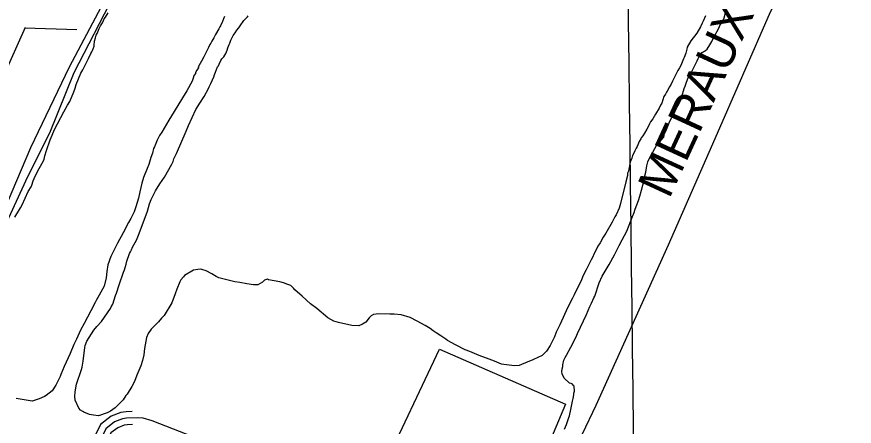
# Model space of a CAD drawing. Extents: x 3704301 to 3742427, y 506229 to 532009.
# Drawn here: x 3722788 to 3724729, y 527660 to 528609 of the extents above; entities that cross this region are included whole.
import ezdxf

# ---------------------------------------------------------------- set-up
doc = ezdxf.new("R2010")
doc.units = 0
for name, color, linetype in [('V-GRID-MAJR', 7, 'Continuous'), ('V-RIVR-IDEN', 7, 'Continuous'), ('V-ROAD-CNTR', 7, 'Continuous'), ('V-SITE-OTLN', 7, 'Continuous'), ('V-SITE-VEGE', 7, 'Continuous'), ('V-TOPO-SHOR', 7, 'Continuous'), ('V-WETL-SWMP', 7, 'Continuous')]:
    doc.layers.add(name, color=color, linetype=linetype)

msp = doc.modelspace()

# ---------------------------------------------------------------- linework, layer by layer
at = {"layer": 'V-GRID-MAJR'}
msp.add_spline([(3724411.217, 511839.73000000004), (3724337.211, 517896.76900000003), (3724263.162, 523957.275), (3724189.114, 530017.796), (3724189.072, 530021.25)], degree=3, dxfattribs=at)
at = {"layer": 'V-ROAD-CNTR'}
for points in [[(3722807.8174844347, 528583.9153187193), (3722772.3506029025, 528504.9300287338), (3722733.197453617, 528418.1269234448), (3722694.397025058, 528333.3525161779), (3722652.090042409, 528242.3282202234), (3722609.6757530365, 528148.7979150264), (3722566.268194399, 528056.4444091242), (3722528.755820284, 527975.521444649), (3722513.737382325, 527947.3784890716), (3722492.3709708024, 527913.2690329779), (3722445.8331946, 527847.5408325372), (3722431.8343578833, 527823.7526664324), (3722418.114576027, 527795.3886754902), (3722406.1814088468, 527767.679490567), (3722381.098107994, 527713.9490917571), (3722376.535599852, 527704.4640947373)], [(3722807.4825427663, 528583.4578245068), (3722927.5531755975, 528579.2541841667)], [(3723055.9119754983, 527694.0063854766), (3723041.6728776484, 527693.7015863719), (3723029.2279025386, 527691.914589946), (3723007.459946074, 527683.1796074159), (3722982.56699586, 527664.330645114), (3722945.360070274, 527588.380797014), (3722876.2512084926, 527426.7411202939), (3722838.1652846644, 527351.0382716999), (3722746.7774674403, 527163.80864616), (3722683.951593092, 527028.6489164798), (3722587.7247855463, 526824.707324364), (3722412.2591364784, 526431.994109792), (3722285.964389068, 526168.5496366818), (3722216.4665280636, 526028.0639176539), (3722173.7966134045, 525906.1521614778)], [(3723703.4885540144, 527530.455912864), (3723659.6556416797, 527480.804012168), (3723638.346684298, 527472.2300293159), (3723615.4217301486, 527472.217029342), (3723569.921821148, 527489.393994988), (3723345.71626956, 527577.4968187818), (3723102.2577564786, 527672.5906285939), (3723081.114798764, 527678.5866166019), (3723067.4888260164, 527679.250615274), (3723042.903875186, 527678.7246163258), (3723033.142894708, 527677.3226191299), (3723014.91193117, 527670.00763376), (3722994.4669720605, 527654.526664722), (3722959.000042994, 527582.1288095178), (3722889.8601812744, 527420.4161329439), (3722851.605257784, 527344.377285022), (3722760.3194403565, 527157.3566590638), (3722697.5355659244, 527022.286929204), (3722601.356758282, 526818.4463368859), (3722425.872109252, 526425.6911223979), (3722299.450362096, 526161.9816498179), (3722230.3195003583, 526022.238929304), (3722187.954585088, 525901.197171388)], [(3723056.277553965, 527664.0072958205), (3723044.1348727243, 527663.7476462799), (3723037.057886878, 527662.730648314), (3723022.3639162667, 527656.8356601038), (3723006.3669482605, 527644.72268433), (3722972.6400157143, 527575.876822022), (3722903.469154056, 527414.0911455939), (3722896.514167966, 527400.2671732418)]]:
    msp.add_lwpolyline(points, dxfattribs=at)
at = {"layer": 'V-SITE-OTLN'}
msp.add_lwpolyline([(3723937.693, 527420.694), (3723635.9, 527559.414), (3723768.036, 527838.487), (3724060.041, 527711.1900000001), (3723937.693, 527420.694)], dxfattribs=at)
at = {"layer": 'V-SITE-VEGE'}
for p, q in [((3723306.4590000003, 528588.09), (3723314.907, 528600.225)), ((3723314.907, 528600.225), (3723316.504, 528601.888)), ((3723316.504, 528601.888), (3723322.879, 528609.086)), ((3723322.879, 528609.086), (3723325.007, 528611.304)), ((3724376.702, 528594.339), (3724373.077, 528585.5650000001)), ((3724379.318, 528599.287), (3724376.702, 528594.339)), ((3724384.505, 528611.352), (3724379.318, 528599.287)), ((3723294.285, 528572.0749999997), (3723298.508, 528578.1410000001)), ((3723298.508, 528578.1410000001), (3723303.288, 528583.6769999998)), ((3723303.288, 528583.6769999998), (3723306.4590000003, 528588.09)), ((3724373.077, 528585.5650000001), (3724364.674, 528571.26)), ((3723282.282, 528547.911), (3723284.309, 528555.019)), ((3723284.309, 528555.019), (3723290.073, 528565.466)), ((3723290.073, 528565.466), (3723294.285, 528572.0749999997)), ((3724350.361, 528553.571), (3724341.968, 528538.721)), ((3724364.674, 528571.26), (3724350.361, 528553.571)), ((3723276.083, 528532.018), (3723277.612, 528536.942)), ((3723277.612, 528536.942), (3723280.715, 528544.615)), ((3723280.715, 528544.615), (3723282.282, 528547.911)), ((3724341.968, 528538.721), (3724340.981, 528533.806)), ((3723263.455, 528511.645), (3723268.245, 528516.636)), ((3723268.245, 528516.636), (3723270.883, 528520.4940000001)), ((3723270.883, 528520.4940000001), (3723272.98, 528524.3420000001)), ((3723272.98, 528524.3420000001), (3723274.543, 528527.637)), ((3723274.543, 528527.637), (3723276.083, 528532.018)), ((3724338.986, 528525.067), (3724334.852, 528514.653)), ((3724340.981, 528533.806), (3724338.986, 528525.067)), ((3723253.9990000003, 528492.996), (3723255.596, 528495.732)), ((3723255.596, 528495.732), (3723257.18, 528499.555)), ((3723257.18, 528499.555), (3723261.36, 528507.794)), ((3723261.36, 528507.794), (3723263.455, 528511.645)), ((3724327.6240000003, 528496.023), (3724323.934, 528490.509)), ((3724333.832, 528511.37), (3724327.6240000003, 528496.023)), ((3724334.852, 528514.653), (3724333.832, 528511.37)), ((3723246.088, 528473.331), (3723248.711, 528480.9720000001)), ((3723248.711, 528480.9720000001), (3723253.9990000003, 528492.996)), ((3724320.251, 528484.455), (3724310.853, 528465.78)), ((3724323.934, 528490.509), (3724320.251, 528484.455)), ((3723238.162, 528454.753), (3723245.569, 528471.15)), ((3723245.569, 528471.15), (3723246.088, 528473.331)), ((3724307.713, 528459.734), (3724304.59, 528453.148)), ((3724310.853, 528465.78), (3724307.713, 528459.734)), ((3723222.773, 528424.127), (3723232.8740000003, 528442.731)), ((3723232.8740000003, 528442.731), (3723234.451, 528447.098)), ((3723234.451, 528447.098), (3723238.162, 528454.753)), ((3724300.918, 528446.549), (3724295.686, 528436.655)), ((3724304.59, 528453.148), (3724300.918, 528446.549)), ((3723212.634, 528408.784), (3723222.773, 528424.127)), ((3724288.335, 528423.998), (3724283.213, 528408.675)), ((3724292.0160000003, 528430.056), (3724288.335, 528423.998)), ((3724294.1, 528434.447), (3724292.0160000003, 528430.056)), ((3724295.686, 528436.655), (3724294.1, 528434.447)), ((3723203.5670000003, 528394.54), (3723212.634, 528408.784)), ((3724280.588, 528404.272), (3724276.9280000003, 528397.133)), ((3724283.213, 528408.675), (3724280.588, 528404.272)), ((3723194.562, 528375.408), (3723203.5670000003, 528394.54)), ((3724268.515, 528383.3659999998), (3724262.75, 528372.9189999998)), ((3724276.9280000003, 528397.133), (3724268.515, 528383.3659999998)), ((3723186.628, 528357.373), (3723194.562, 528375.408)), ((3724254.844, 528360.797), (3724252.772, 528355.861)), ((3724257.46, 528365.743), (3724254.844, 528360.797)), ((3724262.75, 528372.9189999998), (3724257.46, 528365.743)), ((3723158.6180000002, 528292.349), (3723181.361, 528343.721)), ((3723181.361, 528343.721), (3723186.628, 528357.373)), ((3724248.569, 528348.71), (3724243.324, 528339.3589999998)), ((3724252.772, 528355.861), (3724248.569, 528348.71)), ((3724234.356, 528326.131), (3724230.676, 528320.073)), ((3724235.399, 528328.324), (3724234.356, 528326.131)), ((3724239.644, 528333.305), (3724235.399, 528328.324)), ((3724243.324, 528339.3589999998), (3724239.644, 528333.305)), ((3724223.926, 528304.7129999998), (3724220.798, 528298.1240000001)), ((3724226.021, 528308.561), (3724223.926, 528304.7129999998)), ((3724230.676, 528320.073), (3724226.021, 528308.561)), ((3723152.793, 528279.776), (3723158.6180000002, 528292.349)), ((3724215.576, 528287.692), (3724213.536, 528281.1240000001)), ((3724218.181, 528293.1779999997), (3724215.576, 528287.692)), ((3724220.798, 528298.1240000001), (3724218.181, 528293.1779999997)), ((3723130.478, 528237.6529999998), (3723147.509, 528267.212)), ((3723147.509, 528267.212), (3723150.6920000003, 528273.7710000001)), ((3723150.6920000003, 528273.7710000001), (3723152.793, 528279.776)), ((3724208.4390000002, 528264.709), (3724207.9960000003, 528259.806)), ((3724209.4590000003, 528267.9919999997), (3724208.4390000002, 528264.709)), ((3724209.911, 528272.35), (3724209.4590000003, 528267.9919999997)), ((3724213.536, 528281.1240000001), (3724209.911, 528272.35)), ((3724205.989, 528251.612), (3724203.859, 528246.435)), ((3724203.859, 528246.435), (3724203.927, 528240.9990000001)), ((3724207.9960000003, 528259.806), (3724205.989, 528251.612)), ((3723119.802, 528221.758), (3723130.478, 528237.6529999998)), ((3724199.751, 528226.817), (3724187.3200000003, 528176.659)), ((3724203.927, 528240.9990000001), (3724199.751, 528226.817)), ((3723100.133, 528185.642), (3723110.219, 528205.336)), ((3723110.219, 528205.336), (3723119.802, 528221.758)), ((3723095.906, 528175.81), (3723100.133, 528185.642)), ((3723091.2260000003, 528158.356), (3723095.906, 528175.81)), ((3724184.735, 528165.758), (3724177.313, 528150.447)), ((3724187.3200000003, 528176.659), (3724184.735, 528165.758)), ((3723072.286, 528107.034), (3723091.2260000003, 528158.356)), ((3724177.313, 528150.447), (3724174.112, 528145.515)), ((3724168.288, 528132.943), (3724153.919, 528107.765)), ((3724174.112, 528145.515), (3724168.288, 528132.943)), ((3724153.919, 528107.765), (3724147.511, 528098.446)), ((3723056.92, 528074.778), (3723065.952, 528091.737)), ((3723065.952, 528091.737), (3723072.286, 528107.034)), ((3724147.511, 528098.446), (3724140.062, 528085.31)), ((3723052.156, 528064.392), (3723054.27, 528069.309)), ((3723054.27, 528069.309), (3723056.92, 528074.778)), ((3724134.721, 528077.632), (3724129.9760000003, 528065.6189999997)), ((3724140.062, 528085.31), (3724134.721, 528077.632)), ((3723043.176, 528043.085), (3723050.026, 528060.56)), ((3723050.026, 528060.56), (3723052.156, 528064.392)), ((3724123.0700000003, 528052.4890000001), (3724119.347, 528045.921)), ((3724125.708, 528059.045), (3724123.0700000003, 528052.4890000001)), ((3724129.9760000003, 528065.6189999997), (3724125.708, 528059.045)), ((3723037.992, 528022.365), (3723041.6380000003, 528035.456)), ((3723041.6380000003, 528035.456), (3723043.176, 528043.085)), ((3724119.347, 528045.921), (3724107.669, 528022.951)), ((3723025.911, 527987.975), (3723035.879, 528017.4479999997)), ((3723035.879, 528017.4479999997), (3723037.992, 528022.365)), ((3723198.347, 528021.6089999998), (3723177.2970000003, 528009.395)), ((3723208.11, 528023.358), (3723198.347, 528021.6089999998)), ((3723214.622, 528023.983), (3723208.11, 528023.358)), ((3723217.346, 528023.473), (3723214.622, 528023.9829999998)), ((3723227.713, 528020.34), (3723217.346, 528023.473)), ((3723240.3000000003, 528013.428), (3723227.713, 528020.34)), ((3723250.704, 528007.032), (3723240.3000000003, 528013.428)), ((3724107.669, 528022.951), (3724101.3140000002, 528009.287)), ((3723166.058, 527995.125), (3723159.7460000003, 527977.655)), ((3723168.722, 527999.505), (3723166.058, 527995.125)), ((3723174.614, 528006.645), (3723168.722, 527999.505)), ((3723177.2970000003, 528009.395), (3723174.614, 528006.645)), ((3723256.717, 528004.388), (3723250.704, 528007.032)), ((3723293.79, 527995.057), (3723256.717, 528004.388)), ((3723305.224, 527993.566), (3723293.79, 527995.057)), ((3723321.573, 527989.96), (3723305.224, 527993.566)), ((3723357.937, 527994.211), (3723347.148, 527987.5569999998)), ((3723362.234, 527998.612), (3723357.937, 527994.211)), ((3723369.271, 528000.871), (3723362.234, 527998.612)), ((3723372.003, 527999.819), (3723369.271, 528000.871)), ((3723398.154, 527994.705), (3723372.003, 527999.819)), ((3723406.3310000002, 527992.628), (3723398.154, 527994.705)), ((3723416.704, 527988.95), (3723406.3310000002, 527992.628)), ((3724097.0870000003, 527999.448), (3724080.1210000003, 527964.456)), ((3724101.3140000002, 528009.287), (3724097.0870000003, 527999.448)), ((3723019.63, 527968.331), (3723025.911, 527987.975)), ((3723159.7460000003, 527977.655), (3723155.5270000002, 527967.276)), ((3723337.361, 527987.981), (3723321.573, 527989.96)), ((3723347.148, 527987.557), (3723337.361, 527987.981)), ((3723423.258, 527986.314), (3723416.704, 527988.95)), ((3723429.855, 527980.416), (3723423.258, 527986.314)), ((3723433.16, 527976.652), (3723429.855, 527980.416)), ((3723450.1950000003, 527961.642), (3723433.16, 527976.6519999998)), ((3723010.699, 527943.218), (3723017.523, 527962.8709999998)), ((3723017.523, 527962.8709999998), (3723019.63, 527968.331)), ((3723155.5270000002, 527967.276), (3723147.63, 527946.526)), ((3723469.432, 527943.939), (3723450.1950000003, 527961.642)), ((3724076.404, 527957.343), (3724065.793, 527936.017)), ((3724080.1210000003, 527964.456), (3724076.404, 527957.343)), ((3722984.554, 527903.221), (3723005.3880000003, 527932.827)), ((3723005.3880000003, 527932.827), (3723006.973, 527936.6499999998)), ((3723006.973, 527936.6499999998), (3723010.699, 527943.218)), ((3723147.63, 527946.526), (3723130.054, 527916.959)), ((3723483.699, 527933.2440000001), (3723469.432, 527943.939)), ((3723509.512, 527911.273), (3723483.699, 527933.2440000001)), ((3724065.793, 527936.017), (3724057.847, 527919.068)), ((3723130.054, 527916.959), (3723124.156, 527910.3640000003)), ((3723610.007, 527916.307), (3723605.174, 527911.357)), ((3723615.4080000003, 527919.093), (3723610.007, 527916.307)), ((3723627.892, 527920.332), (3723615.4080000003, 527919.093)), ((3723652.898, 527920.094), (3723627.892, 527920.332)), ((3723663.23, 527919.676), (3723652.898, 527920.0939999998)), ((3723679.555, 527918.247), (3723663.23, 527919.676)), ((3723700.279, 527912.5209999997), (3723679.555, 527918.247)), ((3724057.847, 527919.068), (3724054.667, 527912.506)), ((3722974.373, 527891.14), (3722984.554, 527903.2209999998)), ((3723117.191, 527902.1249999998), (3723102.683, 527888.36)), ((3723124.156, 527910.3640000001), (3723117.191, 527902.1249999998)), ((3723523.1920000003, 527903.831), (3723509.512, 527911.273)), ((3723534.102, 527900.704), (3723523.1920000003, 527903.831)), ((3723564.627, 527893.468), (3723534.102, 527900.704)), ((3723589.595, 527896.491), (3723580.938, 527893.1240000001)), ((3723597.1410000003, 527901.476), (3723589.595, 527896.491)), ((3723605.174, 527911.357), (3723597.1410000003, 527901.476)), ((3723716.147, 527904.017), (3723700.279, 527912.5209999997)), ((3723734.757, 527893.376), (3723716.147, 527904.017)), ((3724046.727, 527895.0160000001), (3724038.782, 527878.069)), ((3724054.667, 527912.506), (3724046.727, 527895.0160000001)), ((3722950.875, 527857.153), (3722966.865, 527882.894)), ((3722966.865, 527882.894), (3722974.373, 527891.14)), ((3723093.059, 527875.198), (3723088.826, 527865.904)), ((3723100.006, 527885.0650000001), (3723093.059, 527875.198)), ((3723102.683, 527888.36), (3723100.006, 527885.0650000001)), ((3723580.938, 527893.1240000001), (3723564.627, 527893.468)), ((3723746.256, 527886.45), (3723734.757, 527893.376)), ((3723753.387, 527881.0999999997), (3723746.256, 527886.45)), ((3723760.514, 527876.2980000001), (3723753.387, 527881.0999999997)), ((3723770.916, 527869.902), (3723760.514, 527876.2980000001)), ((3724038.782, 527878.069), (3724034.568, 527867.147)), ((3722947.19, 527847.323), (3722950.875, 527857.153)), ((3723088.826, 527865.904), (3723084.2460000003, 527840.302)), ((3723782.432, 527861.89), (3723770.916, 527869.902)), ((3723786.811, 527859.226), (3723782.432, 527861.8900000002)), ((3723805.415, 527849.125), (3723786.811, 527859.2259999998)), ((3724030.326, 527858.398), (3724024.481, 527847.458)), ((3724034.568, 527867.147), (3724030.326, 527858.398)), ((3722942.201, 527810.8459999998), (3722946.162, 527842.4180000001)), ((3722946.162, 527842.4180000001), (3722947.19, 527847.323)), ((3723084.2460000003, 527840.302), (3723082.796, 527825.61)), ((3723827.842, 527837.441), (3723805.415, 527849.125)), ((3723838.222, 527833.22), (3723827.842, 527837.441)), ((3724017.549, 527836.503), (3724015.9450000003, 527834.308)), ((3724024.481, 527847.458), (3724017.549, 527836.503)), ((3723082.796, 527825.61), (3723079.696, 527812.527)), ((3723854.612, 527826.355), (3723838.222, 527833.2199999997)), ((3723860.072, 527824.25), (3723854.612, 527826.355)), ((3723883.003, 527815.833), (3723860.072, 527824.25)), ((3724005.744, 527823.857), (3723986.286, 527814.9210000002)), ((3724015.9450000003, 527834.308), (3724005.744, 527823.857)), ((3722938.63, 527791.777), (3722940.2, 527796.688)), ((3722940.2, 527796.688), (3722942.201, 527810.8459999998)), ((3723076.044, 527799.981), (3723067.0640000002, 527778.674)), ((3723079.696, 527812.527), (3723076.044, 527799.981)), ((3723895.5640000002, 527811.093), (3723883.003, 527815.833)), ((3723911.954, 527804.229), (3723895.5640000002, 527811.093)), ((3723916.859, 527803.2), (3723911.954, 527804.229)), ((3723935.369, 527800.71), (3723916.859, 527803.2)), ((3723942.44, 527800.253), (3723935.369, 527800.7099999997)), ((3723952.758, 527800.921), (3723942.44, 527800.253)), ((3723972.767, 527809.3200000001), (3723952.758, 527800.921)), ((3723983.046, 527813.25), (3723972.767, 527809.3200000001)), ((3723986.286, 527814.921), (3723983.046, 527813.25)), ((3722927.085, 527757.938), (3722938.63, 527791.777)), ((3723067.0640000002, 527778.674), (3723061.2660000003, 527763.926)), ((3722923.501, 527739.956), (3722927.085, 527757.938)), ((3723061.2660000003, 527763.926), (3723055.433, 527751.8960000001)), ((3722923.089, 527729.0789999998), (3722923.501, 527739.956)), ((3723055.433, 527751.8960000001), (3723044.235, 527734.367)), ((3722923.741, 527720.392), (3722923.089, 527729.0789999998)), ((3722932.119, 527702.013), (3722923.741, 527720.392)), ((3723035.156, 527721.211), (3723019.5810000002, 527705.8)), ((3723041.558, 527731.074), (3723035.156, 527721.211)), ((3723044.235, 527734.367), (3723041.558, 527731.0740000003)), ((3722935.9820000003, 527697.169), (3722932.119, 527702.013)), ((3723016.353, 527703.0430000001), (3723005.577, 527695.306)), ((3723019.5810000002, 527705.8), (3723016.353, 527703.0430000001)), ((3722941.4560000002, 527693.975), (3722935.9820000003, 527697.169)), ((3722943.643, 527692.916), (3722941.4560000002, 527693.975)), ((3722957.3030000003, 527687.1059999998), (3722943.643, 527692.916)), ((3722966.017, 527685.58), (3722957.3030000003, 527687.106)), ((3722977.994, 527684.095), (3722966.017, 527685.58)), ((3722998.022, 527690.859), (3722977.994, 527684.095)), ((3723005.577, 527695.306), (3722998.022, 527690.859))]:
    msp.add_line(p, q, dxfattribs=at)
for points in [[(3722784.294, 528144.821), (3722794.407, 528162.338), (3722797.078, 528166.174), (3722800.795, 528173.284), (3722807.674, 528188.589), (3722815.088, 528204.443), (3722821.486, 528214.846), (3722823.063, 528219.215), (3722826.203, 528229.037), (3722830.968, 528239.422), (3722839.988, 528257.469), (3722850.1010000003, 528274.988), (3722851.684, 528278.812), (3722853.765, 528286.447), (3722857.416, 528298.991), (3722865.805, 528324.0970000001), (3722870.562, 528335.025), (3722875.844, 528347.5920000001), (3722897.62, 528389.1680000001), (3722906.136, 528403.946), (3722911.465, 528412.71), (3722920.9760000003, 528435.111), (3722924.134, 528443.303), (3722926.204, 528452.023), (3722936.754, 528478.242), (3722941.546, 528486.454), (3722954.819, 528512.1630000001), (3722960.113, 528523.642), (3722962.778, 528528.023), (3722963.824, 528531.297), (3722965.415, 528534.578), (3722967.5100000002, 528541.126), (3722967.463, 528543.301), (3722968.9050000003, 528552.572), (3722970.9220000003, 528560.223), (3722972.42, 528566.777), (3722974.515, 528570.625), (3722979.182, 528581.5920000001), (3722982.85, 528588.191), (3722987.063, 528594.802), (3722987.562, 528596.987), (3722991.22, 528604.128), (3722993.858, 528607.9890000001), (3723000.176, 528617.903)], [(3724145.3540000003, 528008.193), (3724161.333, 528035.022), (3724173.559, 528057.456), (3724175.679, 528061.83), (3724184.704, 528079.332), (3724191.068, 528092.458), (3724202.239, 528112.162), (3724215.414, 528146.0210000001), (3724219.099, 528155.85), (3724221.722, 528163.493), (3724229.629, 528183.698), (3724232.234, 528192.9720000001), (3724236.4080000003, 528207.154), (3724242.1, 528230.596), (3724243.1010000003, 528237.6730000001), (3724246.222, 528249.128), (3724248.217, 528263.826), (3724250.826, 528272.555), (3724252.936, 528278.017), (3724257.1950000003, 528285.134), (3724272.086, 528311.95), (3724288.171, 528330.083), (3724289.701, 528338.255), (3724292.841, 528344.2980000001), (3724300.066, 528362.931), (3724303.714, 528370.615), (3724306.329, 528375.563), (3724310.011, 528381.617), (3724318.347, 528399.185), (3724320.444, 528403.033), (3724327.239, 528416.22), (3724329.299, 528421.699), (3724333.324, 528437.546), (3724334.841, 528443.012), (3724337.446, 528448.503), (3724339.4760000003, 528455.611), (3724345.161, 528469.865), (3724348.8310000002, 528476.46), (3724350.949, 528479.223), (3724356.704, 528490.214), (3724365.049, 528507.237), (3724367.667, 528512.183), (3724371.3140000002, 528519.8690000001), (3724376.625, 528525.958), (3724379.307, 528527.644), (3724382.535, 528529.341), (3724384.6750000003, 528531.017), (3724388.411, 528534.355), (3724391.061, 528537.671), (3724392.091, 528540.411), (3724398.921, 528551.966), (3724403.611, 528561.8470000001), (3724406.759, 528567.346), (3724413.566, 528579.993), (3724417.236, 528586.591), (3724418.789, 528590.427), (3724422.492, 528595.398), (3724427.687, 528606.9180000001), (3724431.269, 528617.862)], [(3723269.849, 528610.037), (3723267.786, 528604.556), (3723265.204, 528597.98), (3723260.514, 528588.099), (3723258.929, 528585.893), (3723256.856, 528580.957)], [(3723256.856, 528580.957), (3723248.973, 528567.748), (3723245.316, 528560.606), (3723240.5810000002, 528552.898), (3723239.538, 528550.702), (3723237.965, 528547.952), (3723235.858, 528544.6460000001), (3723232.7430000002, 528537.515), (3723231.17, 528534.765), (3723222.312, 528516.099), (3723216.535, 528506.197), (3723210.227, 528495.738), (3723209.197, 528493), (3723209.24, 528490.825), (3723207.122, 528488.064), (3723205.5500000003, 528485.314), (3723202.944, 528479.823), (3723202.4450000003, 528477.64), (3723198.2770000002, 528471.659), (3723197.759, 528469.478), (3723194.611, 528460.199), (3723182.3910000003, 528437.22), (3723172.802, 528421.34), (3723153.08, 528389.576), (3723140.827, 528369.3150000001), (3723124.318, 528341.392), (3723119.521, 528333.725), (3723113.676, 528322.78), (3723107.34, 528307.486), (3723105.2120000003, 528303.654), (3723102.6210000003, 528293.295), (3723098.9450000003, 528282.924), (3723094.245, 528267.103), (3723090.56, 528257.275), (3723082.119, 528236.5160000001), (3723078.473, 528223.426), (3723073.286, 528203.253), (3723070.1950000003, 528189.083), (3723064.465, 528168.902), (3723060.262, 528156.892), (3723052.842, 528141.581), (3723047.52, 528132.277), (3723034.7630000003, 528108.75), (3723022.012, 528084.678), (3723012.4620000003, 528065.537), (3723006.0870000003, 528053.501), (3722999.805, 528033.859), (3722997.268, 528019.15), (3722995.822, 528003.9130000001), (3722990.62, 527984.825), (3722979.461, 527964.034), (3722973.073, 527953.085), (3722969.884, 527947.068), (3722959.802, 527927.377), (3722944.3910000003, 527898.381), (3722935.881, 527883.058), (3722926.903, 527861.751), (3722921.0700000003, 527849.721), (3722912.092, 527828.4130000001), (3722902.548, 527808.728), (3722898.327, 527798.351), (3722890.393, 527780.316), (3722888.824, 527775.405), (3722879.281, 527755.72), (3722870.202, 527742.5650000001), (3722856.2060000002, 527731.523), (3722852.427, 527729.303), (3722839.994, 527723.716), (3722824.3000000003, 527718.086), (3722786.715, 527724.6950000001)], [(3724057.8370000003, 527653.279), (3724062.597, 527664.207), (3724067.8370000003, 527680.034), (3724069.414, 527684.402), (3724072.503, 527698.572), (3724076.068, 527718.184), (3724077.623, 527724.18), (3724079.148, 527732.897), (3724079.646, 527736.706), (3724080.6720000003, 527741.611), (3724080.5330000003, 527753.024), (3724078.882, 527754.634), (3724076.126, 527757.862), (3724073.396, 527758.915), (3724069.578, 527759.957), (3724056.938, 527771.215), (3724052.465, 527781.488), (3724051.861, 527786.372), (3724052.318, 527793.446), (3724053.886, 527798.355), (3724053.841, 527802.158), (3724056.42, 527813.604), (3724059.615, 527819.079), (3724062.265, 527824.545), (3724072.366, 527843.151), (3724084.572, 527867.2170000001), (3724088.2830000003, 527874.87), (3724108.9390000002, 527919.15), (3724116.864, 527937.727), (3724120.575, 527945.383), (3724125.863, 527957.405), (3724127.9930000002, 527961.236), (3724138.475, 527992.888), (3724145.3540000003, 528008.193)]]:
    msp.add_lwpolyline(points, dxfattribs=at)
at = {"layer": 'V-TOPO-SHOR'}
msp.add_lwpolyline([(3725091.0670000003, 529792.087), (3724915.353, 529417.428), (3724790.187, 529149.318), (3724665.984, 528877.127), (3724534.736, 528619.734), (3724405.991, 528326.348), (3724298.252, 528079.992), (3724130.099, 527708.126), (3724098.346, 527642.115), (3724013.67, 527456.902), (3723982.376, 527397.055), (3723925.061, 527262.193)], dxfattribs=at)
at = {"layer": 'V-WETL-SWMP'}
msp.add_lwpolyline([(3722736.271, 528107.448), (3722821.252, 528306.4450000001), (3722910.588, 528493.223), (3723004.787, 528671.602), (3723139.596, 528969.517), (3723244.2660000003, 529208.486), (3723308.719, 529351.3740000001), (3723316.697, 529362.383), (3723325.54, 529359.928), (3723323.841, 529342.895), (3723305.247, 529278.327), (3723193.991, 529031.894), (3723100.291, 528843.561), (3723014.105, 528660.365), (3722920.552, 528479.068), (3722863.954, 528338.98), (3722813.282, 528238.286), (3722733.8850000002, 528066.954)], dxfattribs=at)

# ---------------------------------------------------------------- texts
at = {"layer": 'V-RIVR-IDEN'}
msp.add_text('MERAUX      CANAL', height=82.99983200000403, rotation=65.29072336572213, dxfattribs=at).set_placement((3724300.240360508, 528184.938603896))

doc.saveas('drawing.dxf')
